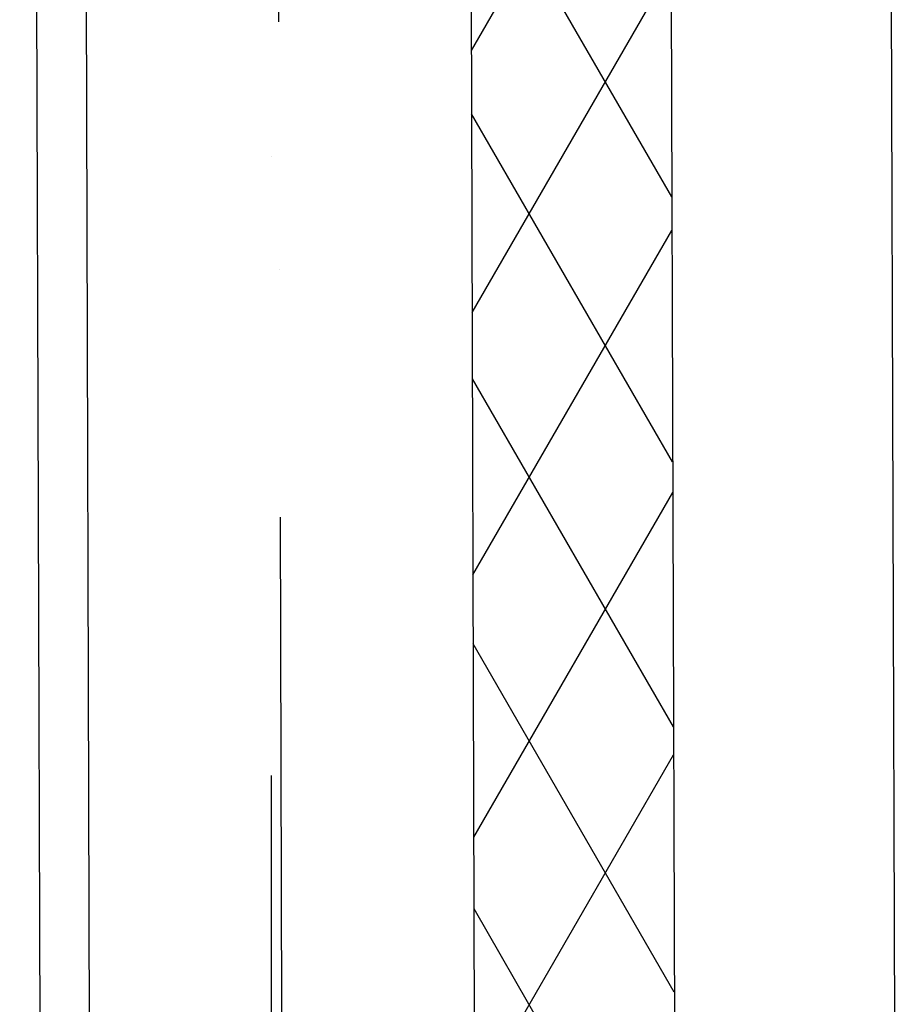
# Model space of a CAD drawing. Header units: millimetres. Extents: x -32221 to 212500, y 31663 to 93766.
# Tile 319 of 340: x 90113 to 90563, y 60072 to 60578. Entities that reach past the tile are written whole.
import ezdxf

# ---------------------------------------------------------------- set-up
doc = ezdxf.new("R2010")
doc.units = ezdxf.units.MM
doc.linetypes.add('DASHDOTX2', pattern=[50.8, 25.4, -12.7, 0, -12.7])
doc.layers.add('osie', color=250, linetype='Continuous')
doc.layers.add('Sciany', color=250, linetype='Continuous')

msp = doc.modelspace()

# ---------------------------------------------------------------- hatches: boundary and pattern name
at = {"layer": 'Sciany', "transparency": 33554687}
h = msp.add_hatch(dxfattribs=at)
h.set_pattern_fill('DIAMONDS', color=256, scale=21.298246, angle=360, style=0)
h.set_pattern_definition([(60, (74679.455, 27072.76), (-58.56231, 33.81097), []), (120, (74679.455, 27072.76), (-58.56231, -33.81097), [])])
h.paths.add_polyline_path([(88656.625, 62052.787), (79453.975, 62062.25), (79453.975, 61960.019), (88656.519, 61950.599)])
h.paths.add_polyline_path([(90450.502, 59450.093), (90442.433, 62050.95), (89849.325, 62051.56), (89849.219, 61949.228), (90340.202, 61948.719), (90347.912, 59463.521)])
h.paths.add_polyline_path([(89271.837, 47649.75), (89271.837, 50675.258), (89166.831, 50684.438), (89169.606, 47649.62)])
h.paths.add_polyline_path([(90134.206, 47841.043), (90143.718, 47841.033), (90340.202, 47840.829), (90347.912, 45355.632), (90450.502, 45342.204), (90442.433, 47943.061), (90152.927, 47943.33), (90134.217, 47943.347), (90134.251, 47884.562)])
h.paths.add_polyline_path([(79426.116, 33439.499), (89271.837, 33439.499), (89271.837, 36567.368), (89166.831, 36576.548), (89169.606, 33541.73), (79426.206, 33529.807)])

# ---------------------------------------------------------------- linework, layer by layer
at = {"layer": 'osie', "linetype": 'DASHDOTX2', "ltscale": 25}
msp.add_line((90241.854, 62730.045), (90241.854, 33019.002), dxfattribs=at)
at = {"layer": 'Sciany'}
for p, q in [((90554.939, 62169.578), (90563.422, 59435.313)), ((90442.433, 62050.95), (90450.469, 59449.834)), ((90340.202, 61948.719), (90347.848, 59463.027)), ((90143.506, 61744.608), (90150.145, 59488.444)), ((90117.922, 61719.077), (90124.938, 59491.685))]:
    msp.add_line(p, q, dxfattribs=at)
at = {"layer": 'Sciany', "linetype": 'DASHDOTX2', "ltscale": 10}
msp.add_line((90241.854, 61846.663), (90248.958, 59475.128), dxfattribs=at)

doc.saveas('drawing.dxf')
